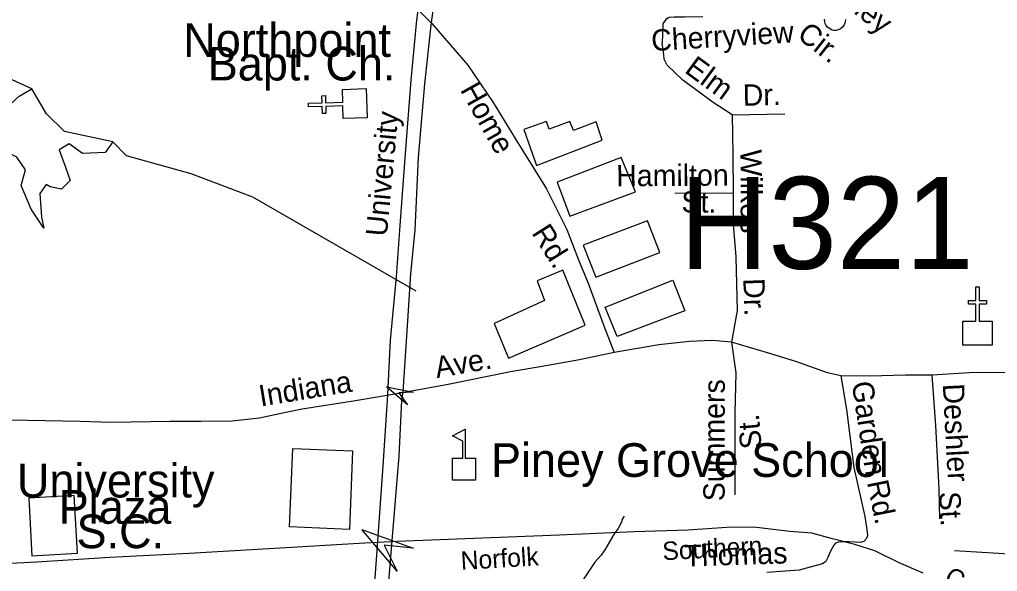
# Model space of a CAD drawing. Extents: x 1547597 to 1699558, y 810033 to 920809.
# Drawn here: x 1620780 to 1625137, y 877036 to 879496 of the extents above; entities that cross this region are included whole.
import ezdxf

# ---------------------------------------------------------------- set-up
doc = ezdxf.new("R2010")
doc.units = 0
for name, color, linetype in [('Exist Cultural Church CELL', 7, 'Continuous'), ('Exist Cultural Church Label', 7, 'Continuous'), ('Exist Cultural Educational Facility High CELL', 7, 'Continuous'), ('Exist Cultural Educational Facility High Label', 7, 'Continuous'), ('Exist Cultural Shopping Center Building Label', 7, 'Continuous'), ('Exist Cultural Warehouse Building Footprint', 7, 'Continuous'), ('Exist Hydrographic Creek Single Shore', 7, 'Continuous'), ('Exist Hydrographic Misc Water Feature', 7, 'Continuous'), ('Exist Railroad Mainline', 7, 'Continuous'), ('Exist Railroad Mainline Label', 7, 'Continuous'), ('Exist Road Non-System Type 51', 7, 'Continuous'), ('Exist Road Non-System Type 51 Label', 7, 'Continuous'), ('Exist Road Primary US Structure Non-Sys NCDOT Attributed CELL', 7, 'Continuous'), ('Exist Road Primary US Structure Non-Sys NCDOT Number Label', 7, 'Continuous'), ('Exist Road Primary US Structure RailRoad Attributed CELL', 7, 'Continuous'), ('Exist Road Secondary Type 51 Divided Attributed', 7, 'Continuous'), ('Exist Road Secondary Type 51 Label', 7, 'Continuous')]:
    doc.layers.add(name, color=color, linetype=linetype)

msp = doc.modelspace()

# ---------------------------------------------------------------- linework, layer by layer
at = {"layer": 'Exist Cultural Church CELL'}
for points in [[(1622221.6, 879054.1), (1622219.8, 879111), (1622143.7, 879108.8), (1622144.6, 879076.8), (1622128.7, 879076.4), (1622127.8, 879108.4), (1622067.7, 879106.7), (1622067.2, 879122.7), (1622127.3, 879124.4), (1622126.4, 879156.4), (1622142.4, 879156.8), (1622143.3, 879124.8), (1622219.4, 879127), (1622217.9, 879184.6), (1622324.3, 879187.7), (1622328, 879057.1)], [(1624982.9, 878151.5), (1625039.8, 878151.6), (1625039.8, 878227.8), (1625007.8, 878227.8), (1625007.8, 878243.7), (1625039.8, 878243.7), (1625039.8, 878303.9), (1625055.9, 878303.9), (1625055.9, 878243.7), (1625087.9, 878243.7), (1625087.9, 878227.8), (1625055.9, 878227.8), (1625055.9, 878151.6), (1625113.5, 878151.5), (1625113.5, 878045.1), (1624982.9, 878045.1)]]:
    msp.add_lwpolyline(points, close=True, dxfattribs=at)
at = {"layer": 'Exist Cultural Educational Facility High CELL'}
msp.add_lwpolyline([(1622709.2, 877443.4), (1622709.2, 877541.4), (1622755.2, 877541.4), (1622755.2, 877616.5), (1622708.2, 877640.7), (1622764.8, 877669.9), (1622764.8, 877541.4), (1622810.9, 877541.4), (1622810.9, 877443.4)], close=True, dxfattribs=at)
at = {"layer": 'Exist Cultural Warehouse Building Footprint'}
for points in [[(1623082.4, 878845.9), (1623376, 878958.1), (1623348.7, 879040.6), (1623247.9, 879000.8), (1623231.9, 879040.9), (1623139.1, 879006.7), (1623127.8, 879040.9), (1623026.4, 879006.1)], [(1623230.9, 878618.8), (1623524.4, 878728.3), (1623460.4, 878880.6), (1623174.8, 878771.1)], [(1623347.2, 878348), (1623632.8, 878457.5), (1623576.8, 878599.1), (1623291.2, 878489.6)], [(1622958, 877986.8), (1623299.6, 878133.7), (1623200.9, 878379.5), (1623086.1, 878331.4), (1623118.2, 878243.2), (1622895, 878141.6)], [(1623389.3, 878214), (1623690.8, 878334.2), (1623744.2, 878197.9), (1623442.6, 878083.1)], [(1622263.2, 877573.4), (1622249.3, 877224), (1621982.8, 877234.7), (1621996.7, 877584.1)], [(1621037.8, 877117.2), (1621023.5, 877374.5), (1620820.6, 877363.3), (1620834.9, 877106)]]:
    msp.add_lwpolyline(points, close=True, dxfattribs=at)
at = {"layer": 'Exist Hydrographic Creek Single Shore'}
msp.add_lwpolyline([(1622546.8, 878285.5), (1621818.8, 878704.1), (1621544.8, 878808.2), (1621256.3, 878888.2), (1621195.4, 878951.3), (1620980.2, 878997), (1620899.8, 879075.3), (1620834.5, 879186.3), (1620517.8, 879331.2), (1619993.1, 879879.4), (1619926.5, 880193.1), (1619730.8, 880315.7), (1619631.8, 880360.4), (1619101, 880365.3), (1618807.5, 880406.4), (1618411, 880610.2), (1618255.7, 880602.3)], dxfattribs=at)
at = {"layer": 'Exist Hydrographic Misc Water Feature'}
for points in [[(1621195.4, 878951.3), (1621161.6, 878902.8), (1621060.1, 878898.7), (1621001.3, 878941.4), (1620956.6, 878915), (1620985, 878837.8), (1621005.3, 878778.9), (1620966.8, 878740.3), (1620916.1, 878750.4), (1620897.8, 878760.6), (1620869.4, 878720), (1620877.5, 878614.4), (1620887.6, 878565.6), (1620830.8, 878650.9), (1620786.2, 878756.5), (1620806.5, 878825.6), (1620767.9, 878882.5), (1620698.9, 878917), (1620678.6, 878919), (1620678.6, 878990.1), (1620688.8, 879049), (1620721.3, 879101.8), (1620778.1, 879154.6), (1620834.5, 879186.3)], [(1623473.9, 877282.7), (1623463.7, 877266.8), (1623463.5, 877258.8), (1623447.1, 877227.2), (1623428.6, 877203.5), (1623387.5, 877132.2), (1623371.2, 877108.4), (1623342.7, 877077), (1623289.4, 876997.8)]]:
    msp.add_lwpolyline(points, dxfattribs=at)
at = {"layer": 'Exist Railroad Mainline'}
msp.add_lwpolyline([(1624806.3, 877029.4), (1624698.4, 877074.1), (1624590.5, 877128.8), (1624501.3, 877156.1), (1624401.1, 877182), (1624309.1, 877206.4), (1624211.3, 877215.1), (1624051.6, 877233.8), (1623930.8, 877232.3), (1623757.1, 877220.8), (1623518.7, 877212.2), (1623185.7, 877198.1), (1622462.4, 877170.4), (1622317.7, 877162.6), (1621915.1, 877139.2), (1621535.6, 877116.5), (1621181.3, 877098.7), (1620856.8, 877078.2), (1620417.7, 877055.5)], dxfattribs=at)
at = {"layer": 'Exist Road Non-System Type 51'}
for p, q in [((1622616.9, 879478.6), (1622555.5, 879539.5)), ((1623955.3, 879070.9), (1624189.1, 879076.2)), ((1623959.4, 878721), (1623699.5, 878721.9)), ((1625213.6, 877111.3), (1624945, 877128.3))]:
    msp.add_line(p, q, dxfattribs=at)
for points in [[(1623824.1, 879507.4), (1623743.9, 879506.2), (1623696.8, 879506.2), (1623674.1, 879504.5), (1623658.5, 879495.7), (1623646.3, 879476.5), (1623642.8, 879391.1)], [(1622616.9, 879478.6), (1622776.5, 879292.4), (1622889.7, 879125.4), (1622987.3, 878964.9), (1623126.8, 878741.7), (1623217.4, 878560.3), (1623270, 878424.6), (1623313, 878321.3), (1623383.6, 878130.2), (1623428.3, 878011.4)], [(1624459.4, 879496.4), (1624458.7, 879484.6), (1624453.9, 879471.9), (1624446.7, 879461.6), (1624437.5, 879454.2), (1624427, 879449.4), (1624417.4, 879447.6), (1624408.6, 879447.6), (1624400.4, 879449.1), (1624392.1, 879452.3), (1624384.9, 879456.6), (1624378.9, 879462.4), (1624373.8, 879469.5), (1624369.5, 879477.4), (1624367.1, 879486.6), (1624366.8, 879497.4)], [(1623955.3, 879070.9), (1623870, 879125.9), (1623735.1, 879225.5), (1623665.4, 879291.7), (1623651.5, 879319.6), (1623649.7, 879340.5), (1623642.8, 879391.1)], [(1623955.3, 879070.9), (1623957.3, 878895), (1623959.4, 878721)], [(1623959.4, 878721), (1623959.8, 878582.9), (1623970.3, 878439), (1623977.6, 878198.9), (1623951.8, 878057.6)], [(1623951.8, 878057.6), (1623865.9, 878066.1), (1623764.3, 878061.2), (1623627.9, 878045.8), (1623428.3, 878011.4)], [(1624439.3, 877907.5), (1624378.8, 877920.8), (1624243.3, 877970.5), (1624112.7, 878010.4), (1623951.8, 878057.6)], [(1623951.8, 878057.6), (1623970.6, 877921.1), (1623966.5, 877741.1), (1623966.3, 877531.2), (1623966.5, 877377.3)], [(1623428.3, 878011.4), (1623275.2, 877978.7), (1623099.7, 877947.7), (1622967.2, 877925.3), (1622682.4, 877868.5), (1622451.4, 877826.7)], [(1624439.3, 877907.5), (1624464.3, 877757.6), (1624497.5, 877499.2), (1624545.1, 877280.7), (1624556.1, 877213.4), (1624558.2, 877196.4), (1624553.9, 877182.6), (1624541.8, 877169.3), (1624527, 877165.6), (1624475.8, 877167.6), (1624444, 877167.9), (1624428.3, 877166.6), (1624415.8, 877162.2), (1624407.2, 877153.6), (1624393.5, 877126.5), (1624381.1, 877098.7), (1624371.6, 877081.3), (1624356.7, 877071), (1624318.7, 877059.3), (1624252.5, 877042.1), (1624108.6, 877031.8)], [(1624843.9, 877911.1), (1624726.6, 877911.1), (1624568.1, 877906.3), (1624439.3, 877907.5)], [(1625178.4, 877923.3), (1625012, 877920.8), (1624843.9, 877911.1)], [(1624843.9, 877911.1), (1624861.3, 877686.9), (1624876.2, 877404.8), (1624878.7, 877270.9)], [(1622451.4, 877826.7), (1622276.3, 877796.2), (1622038.8, 877760), (1621966.6, 877744.5), (1621848.9, 877718.7), (1621726.7, 877706.6), (1621587.3, 877704.9), (1621451.4, 877704.9), (1621188.1, 877699.7), (1621050.4, 877704.9), (1620815.7, 877708.4), (1620669.5, 877710.1), (1620519.8, 877711.8), (1620119, 877751.5)]]:
    msp.add_lwpolyline(points, dxfattribs=at)
at = {"layer": 'Exist Road Primary US Structure Non-Sys NCDOT Attributed CELL'}
msp.add_lwpolyline([(1622507.4, 877779), (1622414.8, 877858.3), (1622534.7, 877835.9), (1622469.8, 877832)], close=True, dxfattribs=at)
at = {"layer": 'Exist Road Primary US Structure RailRoad Attributed CELL'}
msp.add_lwpolyline([(1622461.5, 877037.3), (1622304.7, 877224), (1622533.9, 877140.7), (1622404.6, 877154.1)], close=True, dxfattribs=at)
at = {"layer": 'Exist Road Secondary Type 51 Divided Attributed'}
for points in [[(1622577.7, 879735.9), (1622547, 879478.6), (1622522.6, 879225.5), (1622497.8, 878899.1), (1622474.1, 878577.7), (1622457.1, 878349.3), (1622431.3, 878066.7), (1622418.9, 877824.7)], [(1622488.2, 877837.3), (1622509.4, 878152.6), (1622523.4, 878362.5), (1622542.3, 878559.3), (1622557.6, 878881.6), (1622585.4, 879209.1), (1622614.3, 879470.7), (1622642, 879676.1)], [(1622418.9, 877824.7), (1622416.5, 877777.5), (1622398.2, 877507.5), (1622372.7, 877149.8), (1622335.9, 876641.6), (1622320.8, 876440.2), (1622313.2, 876305.1)], [(1622439, 877155.3), (1622471.7, 877549.7), (1622483.5, 877797.5), (1622488.2, 877837.3)], [(1622365.4, 876283.5), (1622382.1, 876482.7), (1622396.3, 876645.6), (1622439, 877155.3)]]:
    msp.add_lwpolyline(points, dxfattribs=at)

# ---------------------------------------------------------------- texts
at = {"layer": 'Exist Cultural Church Label'}
for s, p in [('Northpoint', (1621509, 879329.3)), ('Bapt. Ch.', (1621618.2, 879224.1))]:
    msp.add_text(s, height=150, dxfattribs=at).set_placement(p)
at = {"layer": 'Exist Cultural Educational Facility High Label'}
msp.add_text('Piney Grove School', height=150, dxfattribs=at).set_placement((1622880, 877457.8))
at = {"layer": 'Exist Cultural Shopping Center Building Label'}
for s, p in [('University', (1620767.8, 877366)), ('Plaza', (1620954.2, 877248.9)), ('S.C.', (1621033.6, 877140.1))]:
    msp.add_text(s, height=150, dxfattribs=at).set_placement(p)
at = {"layer": 'Exist Railroad Mainline Label'}
for s, rotation, p in [('Norfolk', 3.4777, (1622747.7, 877042.8)), ('Southern', 3.3211, (1623646.3, 877085.9)), ('Corp.', 330.8065, (1624893.5, 876990.4))]:
    msp.add_text(s, height=82.02, rotation=rotation, dxfattribs=at).set_placement(p)
at = {"layer": 'Exist Road Non-System Type 51 Label'}
for s, rotation, p in [('Rumley', 321.912, (1624281.5, 879691.9)), ('Cherryview', 3.5763, (1623597.1, 879354.7)), ('Cir.', 321.912, (1624238.7, 879417.6)), ('Elm', 323.5526, (1623737.9, 879263.1)), ('Home', 299.2616, (1622740.5, 879182.5)), ('Dr.', 1.2876, (1624002.7, 879111)), ('Wilkes', 270.1647, (1623991.6, 878917.2)), ('Hamilton', 0.3871, (1623438.3, 878752.4)), ('St.', 359.8069, (1623728.7, 878635.7)), ('Rd.', 302.2274, (1623059, 878545.1)), ('Dr.', 272.1303, (1624003.9, 878341.6)), ('Ave.', 9.867, (1622638.7, 877897.8)), ('Indiana', 9.3345, (1621854.1, 877771)), ('Summers', 89.9293, (1623921.3, 877349.2)), ('Garden', 278.5777, (1624486.9, 877877.1)), ('Deshler', 273.0208, (1624892.9, 877871.4)), ('St.', 94.7168, (1624086.3, 877585.9)), ('Rd.', 281.4454, (1624555, 877434.3)), ('St.', 273.0208, (1624876.3, 877390.3)), ('Thomas', 1.7498, (1623743.5, 877058.5))]:
    msp.add_text(s, height=95, rotation=rotation, dxfattribs=at).set_placement(p)
at = {"layer": 'Exist Road Primary US Structure Non-Sys NCDOT Number Label'}
msp.add_text('H321', height=410.1, dxfattribs=at).set_placement((1623720.2, 878384.7))
at = {"layer": 'Exist Road Secondary Type 51 Label'}
msp.add_text('University', height=95, rotation=84.6335, dxfattribs=at).set_placement((1622416, 878526.6))

doc.saveas('drawing.dxf')
